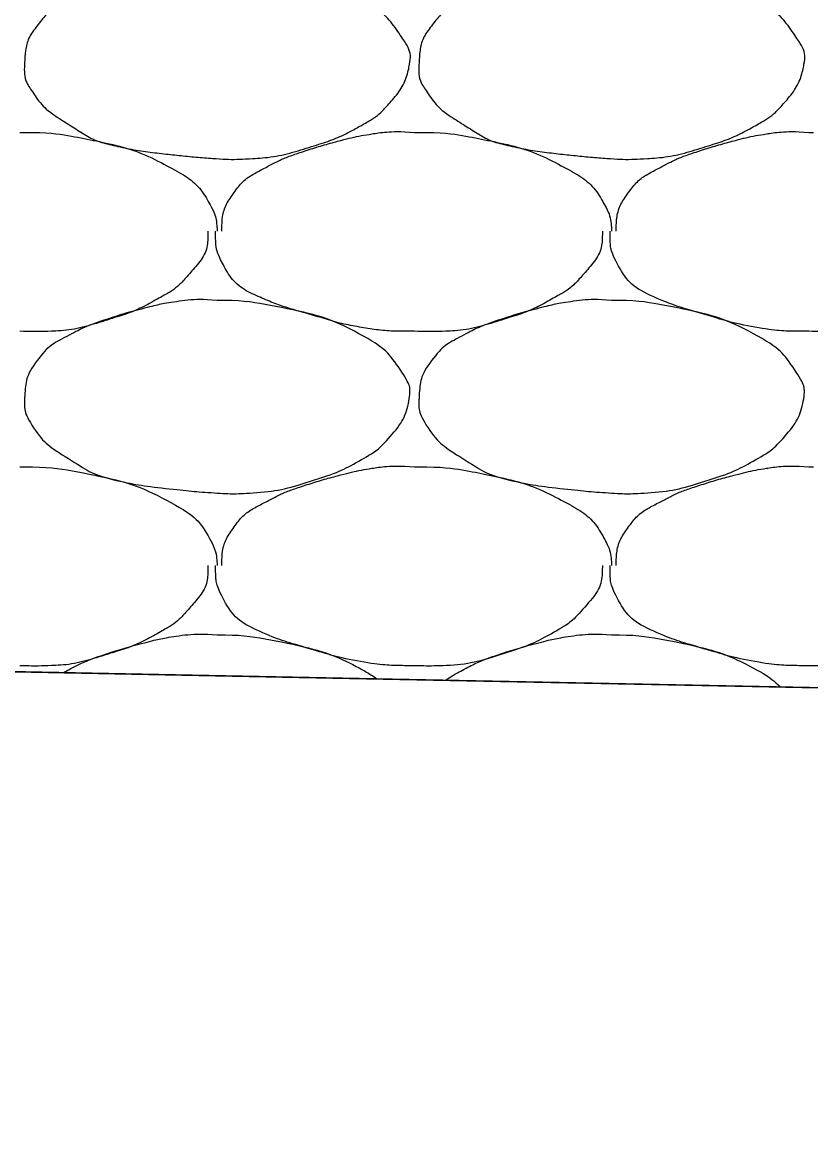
# Model space of a CAD drawing. Extents: x 1373719 to 1374161, y 379835 to 380167.
# Drawn here: x 1373965.429 to 1373966.351, y 379973.785 to 379975.076 of the extents above; entities that cross this region are included whole.
import ezdxf

# ---------------------------------------------------------------- set-up
doc = ezdxf.new("R2010")
doc.units = 0
doc.layers.add('Aggregate Base Course', color=7, linetype='Continuous')
doc.layers.add('SIGNATURE', color=7, linetype='Continuous')

msp = doc.modelspace()

# ---------------------------------------------------------------- linework, layer by layer
msp.add_line((1373965.3548, 379974.3183), (1373992.0048, 379973.7853))
at = {"layer": 'Aggregate Base Course'}
for points, degree in [([(1373965.6572, 379975.1412), (1373965.6835, 379975.1415), (1373965.71, 379975.1376), (1373965.7364, 379975.1322), (1373965.7686, 379975.1256), (1373965.7983, 379975.1158), (1373965.8282, 379975.0998), (1373965.8481, 379975.0891), (1373965.8617, 379975.0746), (1373965.875, 379975.0548), (1373965.8807, 379975.0462), (1373965.8837, 379975.0364), (1373965.8822, 379975.0278), (1373965.8791, 379975.0109), (1373965.8703, 379974.9941), (1373965.857, 379974.9792), (1373965.8485, 379974.9698), (1373965.8402, 379974.9634), (1373965.83, 379974.9576), (1373965.8118, 379974.9473), (1373965.7939, 379974.9386), (1373965.7742, 379974.9324), (1373965.7486, 379974.9243), (1373965.7231, 379974.9178), (1373965.6968, 379974.9162), (1373965.6836, 379974.9154), (1373965.6703, 379974.9153), (1373965.6572, 379974.9162), (1373965.6373, 379974.9175), (1373965.6176, 379974.9194), (1373965.5978, 379974.9216), (1373965.576, 379974.924), (1373965.5545, 379974.9274), (1373965.533, 379974.9324), (1373965.5153, 379974.9365), (1373965.5001, 379974.9459), (1373965.4844, 379974.9558), (1373965.4665, 379974.967), (1373965.452, 379974.9779), (1373965.4394, 379974.9972), (1373965.4329, 379975.0071), (1373965.4316, 379975.0177), (1373965.4322, 379975.0278), (1373965.433, 379975.0424), (1373965.4361, 379975.0571), (1373965.4466, 379975.071), (1373965.4572, 379975.0851), (1373965.4687, 379975.0926), (1373965.4826, 379975.0998), (1373965.4944, 379975.106), (1373965.506, 379975.1118), (1373965.5186, 379975.116), (1373965.5364, 379975.122), (1373965.5543, 379975.1274), (1373965.5726, 379975.1322), (1373965.5839, 379975.1351), (1373965.5952, 379975.1376), (1373965.6068, 379975.1394), (1373965.6234, 379975.142), (1373965.6405, 379975.1426), (1373965.6572, 379975.1412)], 3), ([(1373966.118, 379975.1412), (1373966.1443, 379975.1415), (1373966.1708, 379975.1376), (1373966.1972, 379975.1322), (1373966.2294, 379975.1256), (1373966.2591, 379975.1158), (1373966.289, 379975.0998), (1373966.3089, 379975.0891), (1373966.3225, 379975.0746), (1373966.3358, 379975.0548), (1373966.3415, 379975.0462), (1373966.3445, 379975.0364), (1373966.343, 379975.0278), (1373966.3399, 379975.0109), (1373966.3311, 379974.9941), (1373966.3178, 379974.9792), (1373966.3093, 379974.9698), (1373966.301, 379974.9634), (1373966.2908, 379974.9576), (1373966.2726, 379974.9473), (1373966.2547, 379974.9386), (1373966.235, 379974.9324), (1373966.2094, 379974.9243), (1373966.1839, 379974.9178), (1373966.1576, 379974.9162), (1373966.1444, 379974.9154), (1373966.1311, 379974.9153), (1373966.118, 379974.9162), (1373966.0981, 379974.9175), (1373966.0784, 379974.9194), (1373966.0586, 379974.9216), (1373966.0368, 379974.924), (1373966.0153, 379974.9274), (1373965.9938, 379974.9324), (1373965.9761, 379974.9365), (1373965.9609, 379974.9459), (1373965.9452, 379974.9558), (1373965.9273, 379974.967), (1373965.9128, 379974.9779), (1373965.9002, 379974.9972), (1373965.8937, 379975.0071), (1373965.8924, 379975.0177), (1373965.893, 379975.0278), (1373965.8938, 379975.0424), (1373965.8969, 379975.0571), (1373965.9074, 379975.071), (1373965.918, 379975.0851), (1373965.9295, 379975.0926), (1373965.9434, 379975.0998), (1373965.9552, 379975.106), (1373965.9668, 379975.1118), (1373965.9794, 379975.116), (1373965.9972, 379975.122), (1373966.0151, 379975.1274), (1373966.0334, 379975.1322), (1373966.0447, 379975.1351), (1373966.056, 379975.1376), (1373966.0676, 379975.1394), (1373966.0842, 379975.142), (1373966.1013, 379975.1426), (1373966.118, 379975.1412)], 3), ([(1373965.4268, 379974.9468), (1373965.4286, 379974.9467), (1373965.4304, 379974.9469), (1373965.4322, 379974.9468)], 2), ([(1373965.4322, 379974.9468), (1373965.4585, 379974.9471), (1373965.485, 379974.9432), (1373965.5114, 379974.9378), (1373965.5436, 379974.9312), (1373965.5733, 379974.9214), (1373965.6032, 379974.9054), (1373965.6231, 379974.8947), (1373965.639, 379974.8808), (1373965.65, 379974.8604), (1373965.6547, 379974.8516), (1373965.6564, 379974.8427), (1373965.6572, 379974.8334), (1373965.6572, 379974.8328), (1373965.6573, 379974.8322), (1373965.6572, 379974.8316)], 3), ([(1373965.6626, 379974.8316), (1373965.6626, 379974.8322), (1373965.6625, 379974.8328), (1373965.6626, 379974.8334), (1373965.6629, 379974.8486), (1373965.6672, 379974.8631), (1373965.677, 379974.8766), (1373965.6869, 379974.8902), (1373965.6991, 379974.8982), (1373965.713, 379974.9054), (1373965.7248, 379974.9116), (1373965.7364, 379974.9174), (1373965.749, 379974.9216), (1373965.7668, 379974.9276), (1373965.7847, 379974.933), (1373965.803, 379974.9378), (1373965.8143, 379974.9407), (1373965.8256, 379974.9432), (1373965.8372, 379974.945), (1373965.8538, 379974.9476), (1373965.8709, 379974.9482), (1373965.8876, 379974.9468)], 3), ([(1373965.8876, 379974.9468), (1373965.8894, 379974.9467), (1373965.8912, 379974.9469), (1373965.893, 379974.9468)], 2), ([(1373965.893, 379974.9468), (1373965.9193, 379974.9471), (1373965.9458, 379974.9432), (1373965.9722, 379974.9378), (1373966.0044, 379974.9312), (1373966.0341, 379974.9214), (1373966.064, 379974.9054), (1373966.0839, 379974.8947), (1373966.0998, 379974.8808), (1373966.1108, 379974.8604), (1373966.1155, 379974.8516), (1373966.1172, 379974.8427), (1373966.118, 379974.8334), (1373966.118, 379974.8328), (1373966.1181, 379974.8322), (1373966.118, 379974.8316)], 3), ([(1373966.1234, 379974.8316), (1373966.1234, 379974.8322), (1373966.1233, 379974.8328), (1373966.1234, 379974.8334), (1373966.1237, 379974.8486), (1373966.128, 379974.8631), (1373966.1378, 379974.8766), (1373966.1477, 379974.8902), (1373966.1599, 379974.8982), (1373966.1738, 379974.9054), (1373966.1856, 379974.9116), (1373966.1972, 379974.9174), (1373966.2098, 379974.9216), (1373966.2276, 379974.9276), (1373966.2455, 379974.933), (1373966.2638, 379974.9378), (1373966.2751, 379974.9407), (1373966.2864, 379974.9432), (1373966.298, 379974.945), (1373966.3146, 379974.9476), (1373966.3317, 379974.9482), (1373966.3484, 379974.9468)], 3), ([(1373966.3484, 379974.9468), (1373966.3502, 379974.9467), (1373966.352, 379974.9469), (1373966.3538, 379974.9468)], 2), ([(1373965.6464, 379974.8316), (1373965.6464, 379974.8298), (1373965.6464, 379974.828), (1373965.6464, 379974.8262), (1373965.6457, 379974.8079), (1373965.6341, 379974.7921), (1373965.6212, 379974.7776), (1373965.613, 379974.7684), (1373965.6044, 379974.7618), (1373965.5942, 379974.756), (1373965.576, 379974.7457), (1373965.5581, 379974.737), (1373965.5384, 379974.7308), (1373965.5128, 379974.7227), (1373965.4873, 379974.7156), (1373965.461, 379974.7146), (1373965.4496, 379974.7141), (1373965.4381, 379974.7141), (1373965.4268, 379974.7146)], 3), ([(1373965.8876, 379974.7146), (1373965.8852, 379974.7146), (1373965.8828, 379974.7146), (1373965.8804, 379974.7146), (1373965.8605, 379974.7146), (1373965.8407, 379974.7164), (1373965.821, 379974.72), (1373965.7999, 379974.7238), (1373965.7799, 379974.7302), (1373965.7594, 379974.7361), (1373965.7418, 379974.7411), (1373965.7247, 379974.7468), (1373965.7076, 379974.7542), (1373965.6885, 379974.7624), (1373965.6726, 379974.7762), (1373965.6626, 379974.7956), (1373965.6574, 379974.8056), (1373965.6554, 379974.8157), (1373965.6554, 379974.8262), (1373965.6554, 379974.828), (1373965.6554, 379974.8298), (1373965.6554, 379974.8316)], 3), ([(1373966.1072, 379974.8316), (1373966.1072, 379974.8298), (1373966.1072, 379974.828), (1373966.1072, 379974.8262), (1373966.1065, 379974.8079), (1373966.0949, 379974.7921), (1373966.082, 379974.7776), (1373966.0738, 379974.7684), (1373966.0652, 379974.7618), (1373966.055, 379974.756), (1373966.0368, 379974.7457), (1373966.0189, 379974.737), (1373965.9992, 379974.7308), (1373965.9736, 379974.7227), (1373965.9481, 379974.7156), (1373965.9218, 379974.7146), (1373965.9104, 379974.7141), (1373965.8989, 379974.7141), (1373965.8876, 379974.7146)], 3), ([(1373966.3484, 379974.7146), (1373966.346, 379974.7146), (1373966.3436, 379974.7146), (1373966.3213, 379974.7146), (1373966.3015, 379974.7164), (1373966.2607, 379974.7238), (1373966.2407, 379974.7302), (1373966.2026, 379974.7411), (1373966.1855, 379974.7468), (1373966.1493, 379974.7624), (1373966.1334, 379974.7762), (1373966.1182, 379974.8056), (1373966.1162, 379974.8157), (1373966.1162, 379974.828), (1373966.1162, 379974.8298), (1373966.1162, 379974.8316)], 3), ([(1373966.568, 379974.8316), (1373966.568, 379974.8298), (1373966.568, 379974.828), (1373966.568, 379974.8262), (1373966.5673, 379974.8079), (1373966.5557, 379974.7921), (1373966.5428, 379974.7776), (1373966.5346, 379974.7684), (1373966.526, 379974.7618), (1373966.5158, 379974.756), (1373966.4976, 379974.7457), (1373966.4797, 379974.737), (1373966.46, 379974.7308), (1373966.4344, 379974.7227), (1373966.4089, 379974.7156), (1373966.3826, 379974.7146), (1373966.3712, 379974.7141), (1373966.3597, 379974.7141), (1373966.3484, 379974.7146)], 3), ([(1373965.6572, 379974.7506), (1373965.6835, 379974.7509), (1373965.71, 379974.747), (1373965.7686, 379974.735), (1373965.7983, 379974.7252), (1373965.8481, 379974.6985), (1373965.8617, 379974.684), (1373965.8807, 379974.6556), (1373965.8837, 379974.6458), (1373965.8791, 379974.6203), (1373965.8703, 379974.6035), (1373965.8485, 379974.5792), (1373965.8402, 379974.5728), (1373965.8118, 379974.5567), (1373965.7939, 379974.548), (1373965.7486, 379974.5337), (1373965.7231, 379974.5272), (1373965.6836, 379974.5248), (1373965.6703, 379974.5247), (1373965.6373, 379974.5269), (1373965.6176, 379974.5288), (1373965.576, 379974.5334), (1373965.5545, 379974.5368), (1373965.5153, 379974.5459), (1373965.5001, 379974.5553), (1373965.4665, 379974.5764), (1373965.452, 379974.5873), (1373965.4329, 379974.6165), (1373965.4316, 379974.6271), (1373965.433, 379974.6518), (1373965.4361, 379974.6665), (1373965.4572, 379974.6945), (1373965.4687, 379974.702), (1373965.4944, 379974.7154), (1373965.506, 379974.7212), (1373965.5364, 379974.7314), (1373965.5543, 379974.7368), (1373965.5839, 379974.7445), (1373965.5952, 379974.747), (1373965.6234, 379974.7514), (1373965.6405, 379974.752), (1373965.6572, 379974.7506)], 3), ([(1373966.118, 379974.7506), (1373966.1443, 379974.7509), (1373966.1708, 379974.747), (1373966.2294, 379974.735), (1373966.2591, 379974.7252), (1373966.3089, 379974.6985), (1373966.3225, 379974.684), (1373966.3415, 379974.6556), (1373966.3445, 379974.6458), (1373966.3399, 379974.6203), (1373966.3311, 379974.6035), (1373966.3093, 379974.5792), (1373966.301, 379974.5728), (1373966.2726, 379974.5567), (1373966.2547, 379974.548), (1373966.2094, 379974.5337), (1373966.1839, 379974.5272), (1373966.1444, 379974.5248), (1373966.1311, 379974.5247), (1373966.0981, 379974.5269), (1373966.0784, 379974.5288), (1373966.0368, 379974.5334), (1373966.0153, 379974.5368), (1373965.9761, 379974.5459), (1373965.9609, 379974.5553), (1373965.9273, 379974.5764), (1373965.9128, 379974.5873), (1373965.8937, 379974.6165), (1373965.8924, 379974.6271), (1373965.8938, 379974.6518), (1373965.8969, 379974.6665), (1373965.918, 379974.6945), (1373965.9295, 379974.702), (1373965.9552, 379974.7154), (1373965.9668, 379974.7212), (1373965.9972, 379974.7314), (1373966.0151, 379974.7368), (1373966.0447, 379974.7445), (1373966.056, 379974.747), (1373966.0842, 379974.7514), (1373966.1013, 379974.752), (1373966.118, 379974.7506)], 3), ([(1373965.4268, 379974.5562), (1373965.4286, 379974.5561), (1373965.4304, 379974.5563), (1373965.4322, 379974.5562)], 2), ([(1373965.4322, 379974.5562), (1373965.4585, 379974.5565), (1373965.485, 379974.5526), (1373965.5436, 379974.5406), (1373965.5733, 379974.5308), (1373965.6231, 379974.5041), (1373965.639, 379974.4902), (1373965.6547, 379974.461), (1373965.6564, 379974.4521), (1373965.6572, 379974.4422), (1373965.6573, 379974.4416), (1373965.6572, 379974.441)], 3), ([(1373965.6626, 379974.441), (1373965.6626, 379974.4416), (1373965.6625, 379974.4422), (1373965.6626, 379974.4428), (1373965.6629, 379974.458), (1373965.6672, 379974.4725), (1373965.677, 379974.486), (1373965.6869, 379974.4996), (1373965.6991, 379974.5076), (1373965.713, 379974.5148), (1373965.7248, 379974.521), (1373965.7364, 379974.5268), (1373965.749, 379974.531), (1373965.7668, 379974.537), (1373965.7847, 379974.5424), (1373965.803, 379974.5472), (1373965.8143, 379974.5501), (1373965.8256, 379974.5526), (1373965.8372, 379974.5544), (1373965.8538, 379974.557), (1373965.8709, 379974.5576), (1373965.8876, 379974.5562)], 3), ([(1373965.8876, 379974.5562), (1373965.8894, 379974.5561), (1373965.8912, 379974.5563), (1373965.893, 379974.5562)], 2), ([(1373965.893, 379974.5562), (1373965.9193, 379974.5565), (1373965.9458, 379974.5526), (1373965.9722, 379974.5472), (1373966.0044, 379974.5406), (1373966.0341, 379974.5308), (1373966.064, 379974.5148), (1373966.0839, 379974.5041), (1373966.0998, 379974.4902), (1373966.1108, 379974.4698), (1373966.1155, 379974.461), (1373966.1172, 379974.4521), (1373966.118, 379974.4428), (1373966.118, 379974.4422), (1373966.1181, 379974.4416), (1373966.118, 379974.441)], 3), ([(1373966.1234, 379974.441), (1373966.1234, 379974.4416), (1373966.1233, 379974.4422), (1373966.1234, 379974.4428), (1373966.1237, 379974.458), (1373966.128, 379974.4725), (1373966.1378, 379974.486), (1373966.1477, 379974.4996), (1373966.1599, 379974.5076), (1373966.1738, 379974.5148), (1373966.1856, 379974.521), (1373966.1972, 379974.5268), (1373966.2098, 379974.531), (1373966.2276, 379974.537), (1373966.2455, 379974.5424), (1373966.2638, 379974.5472), (1373966.2751, 379974.5501), (1373966.2864, 379974.5526), (1373966.298, 379974.5544), (1373966.3146, 379974.557), (1373966.3317, 379974.5576), (1373966.3484, 379974.5562)], 3), ([(1373966.3484, 379974.5562), (1373966.3502, 379974.5561), (1373966.352, 379974.5563), (1373966.3538, 379974.5562)], 2), ([(1373965.6464, 379974.441), (1373965.6464, 379974.4392), (1373965.6464, 379974.4374), (1373965.6464, 379974.4356), (1373965.6457, 379974.4173), (1373965.6341, 379974.4015), (1373965.6212, 379974.387), (1373965.613, 379974.3778), (1373965.6044, 379974.3712), (1373965.5942, 379974.3654), (1373965.576, 379974.3551), (1373965.5581, 379974.3464), (1373965.5384, 379974.3402), (1373965.5128, 379974.3321), (1373965.4873, 379974.325), (1373965.461, 379974.324), (1373965.4496, 379974.3235), (1373965.4381, 379974.3235), (1373965.4268, 379974.324)], 3), ([(1373965.8876, 379974.324), (1373965.8852, 379974.324), (1373965.8828, 379974.324), (1373965.8605, 379974.324), (1373965.8407, 379974.3258), (1373965.7999, 379974.3332), (1373965.7799, 379974.3396), (1373965.7418, 379974.3505), (1373965.7247, 379974.3562), (1373965.6885, 379974.3718), (1373965.6726, 379974.3856), (1373965.6574, 379974.415), (1373965.6554, 379974.4251), (1373965.6554, 379974.4374), (1373965.6554, 379974.4392), (1373965.6554, 379974.441)], 3), ([(1373966.1072, 379974.441), (1373966.1072, 379974.4392), (1373966.1072, 379974.4374), (1373966.1065, 379974.4173), (1373966.0949, 379974.4015), (1373966.0738, 379974.3778), (1373966.0652, 379974.3712), (1373966.0368, 379974.3551), (1373966.0189, 379974.3464), (1373965.9736, 379974.3321), (1373965.9481, 379974.325), (1373965.9104, 379974.3235), (1373965.8989, 379974.3235), (1373965.8876, 379974.324)], 3), ([(1373966.3484, 379974.324), (1373966.346, 379974.324), (1373966.3436, 379974.324), (1373966.3213, 379974.324), (1373966.3015, 379974.3258), (1373966.2607, 379974.3332), (1373966.2407, 379974.3396), (1373966.2026, 379974.3505), (1373966.1855, 379974.3562), (1373966.1493, 379974.3718), (1373966.1334, 379974.3856), (1373966.1182, 379974.415), (1373966.1162, 379974.4251), (1373966.1162, 379974.4374), (1373966.1162, 379974.4392), (1373966.1162, 379974.441)], 3), ([(1373966.568, 379974.441), (1373966.568, 379974.4392), (1373966.568, 379974.4374), (1373966.5673, 379974.4173), (1373966.5557, 379974.4015), (1373966.5346, 379974.3778), (1373966.526, 379974.3712), (1373966.4976, 379974.3551), (1373966.4797, 379974.3464), (1373966.4344, 379974.3321), (1373966.4089, 379974.325), (1373966.3712, 379974.3235), (1373966.3597, 379974.3235), (1373966.3484, 379974.324)], 3), ([(1373965.4775, 379974.3159), (1373965.4791, 379974.3168), (1373965.4808, 379974.3177), (1373965.4944, 379974.3248), (1373965.506, 379974.3306), (1373965.5364, 379974.3408), (1373965.5543, 379974.3462), (1373965.5839, 379974.3539), (1373965.5952, 379974.3564), (1373965.6234, 379974.3608), (1373965.6405, 379974.3614), (1373965.6572, 379974.36)], 3), ([(1373965.6572, 379974.36), (1373965.6835, 379974.3603), (1373965.71, 379974.3564), (1373965.7686, 379974.3444), (1373965.7983, 379974.3346), (1373965.8338, 379974.3156), (1373965.839, 379974.3122), (1373965.8438, 379974.3085)], 3), ([(1373965.9244, 379974.3069), (1373965.9302, 379974.3114), (1373965.9365, 379974.315), (1373965.9552, 379974.3248), (1373965.9668, 379974.3306), (1373965.9972, 379974.3408), (1373966.0151, 379974.3462), (1373966.0447, 379974.3539), (1373966.056, 379974.3564), (1373966.0842, 379974.3608), (1373966.1013, 379974.3614), (1373966.118, 379974.36)], 3), ([(1373966.118, 379974.36), (1373966.1443, 379974.3603), (1373966.1708, 379974.3564), (1373966.2294, 379974.3444), (1373966.2591, 379974.3346), (1373966.2991, 379974.3131), (1373966.3076, 379974.3067), (1373966.3153, 379974.2991)], 3)]:
    msp.add_open_spline(points, degree=degree, dxfattribs=at)
at = {"layer": 'SIGNATURE'}
msp.add_lwpolyline([(1373961.0836, 379974.2329), (1373962.7242, 379976.2054), (1373965.3548, 379976.2486), (1373968.4651, 379976.1864), (1373969.7589, 379974.2302), (1373965.3548, 379974.3183)], close=True, dxfattribs=at)

doc.saveas('drawing.dxf')
